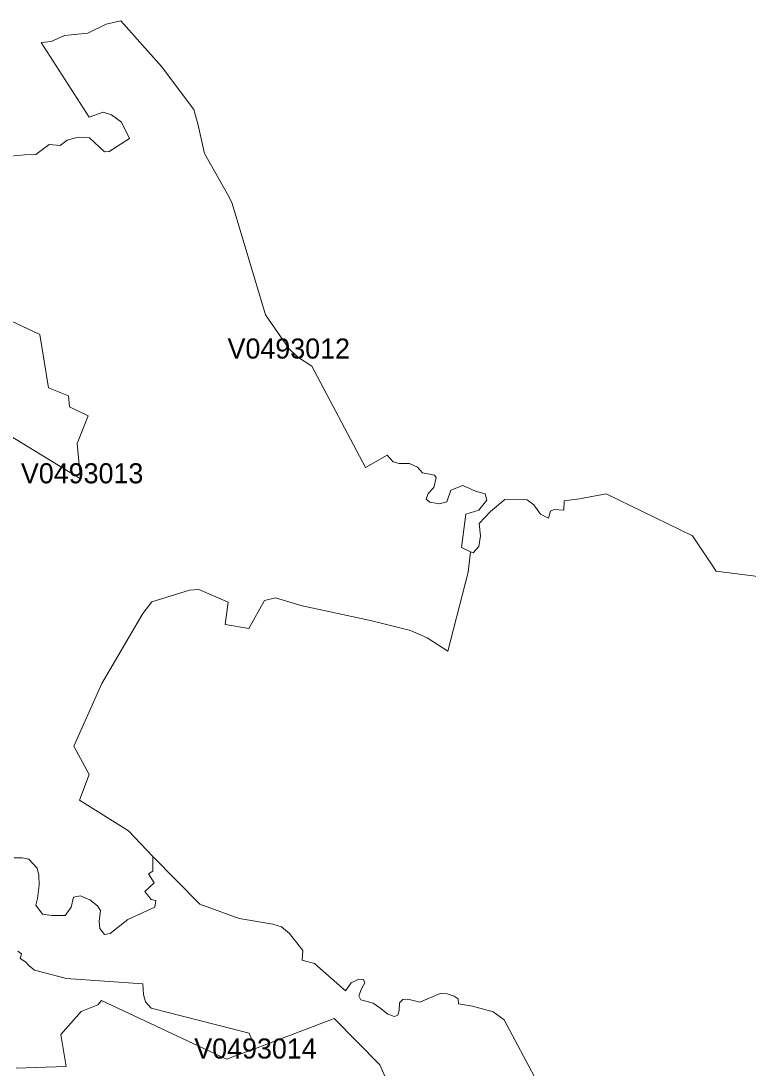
# Model space of a CAD drawing. Extents: x 369010 to 735936, y 6377141 to 6616555.
# Drawn here: x 652435 to 656057, y 6381159 to 6386375 of the extents above; entities that cross this region are included whole.
import ezdxf
from ezdxf.enums import TextEntityAlignment as Align

# ---------------------------------------------------------------- set-up
doc = ezdxf.new("R2010")
doc.units = 0
doc.header["$LTSCALE"] = 40
doc.layers.add('3', color=7, linetype='Continuous', lineweight=13)
doc.layers.add('4', color=7, linetype='Continuous')

msp = doc.modelspace()

# ---------------------------------------------------------------- linework, layer by layer
at = {"layer": '3'}
for points in [[(652382.67, 6385701.02), (652452.68, 6385707.64), (652509.78, 6385709.63), (652574.99, 6385760.6), (652630.76, 6385754.64), (652665.69, 6385781.46), (652719.31, 6385796.02), (652777.07, 6385792.54), (652851.05, 6385722.7), (652874.55, 6385725.35), (652975.34, 6385788.9), (652935.62, 6385870.99), (652885.14, 6385906.91), (652844.26, 6385921.14), (652775.08, 6385895.98), (652536.26, 6386267.38), (652585.91, 6386272.67), (652652.28, 6386302.46), (652768.46, 6386314.54), (652860.15, 6386359.89), (652932.31, 6386375.28), (653135.72, 6386148.71), (653296.42, 6385933.72), (653317.11, 6385856.43), (653348.39, 6385715.09), (653470.04, 6385500.93), (653486.75, 6385465.84), (653653.08, 6384911.73), (653768.94, 6384743.41), (653811.8, 6384702.53), (653884.46, 6384655.53), (654151.75, 6384151.24), (654259.32, 6384212.64), (654289.11, 6384178.55), (654319.24, 6384169.94), (654369.88, 6384170.77), (654410.1, 6384152.73), (654434.59, 6384124.6), (654494.17, 6384113.18), (654502.78, 6384101.26), (654490.86, 6384050.95), (654463.23, 6384020.82), (654453.79, 6383992.69), (654471.17, 6383977.96), (654519.99, 6383970.51), (654555.41, 6383980.11)], [(652698.95, 6382762.17), (652837.48, 6383074.8), (653041.71, 6383422.69), (653087.22, 6383482.11), (653274.58, 6383540.53), (653321.41, 6383542.52), (653466.89, 6383480.29), (653452.49, 6383369.23), (653569.83, 6383348.55), (653647.29, 6383488.73), (653702.73, 6383500.81), (653835.8, 6383462.08), (654176.57, 6383388.27), (654374.51, 6383338.12), (654457.43, 6383302.7), (654561.37, 6383235.34), (654661.66, 6383629.57), (654674.74, 6383731.52), (654629.89, 6383752.71), (654651.4, 6383917.55), (654714.96, 6383937.58), (654756, 6383988.72), (654746.57, 6384020.16), (654699.07, 6384032.91), (654635.18, 6384061.7), (654576.1, 6384037.71), (654555.41, 6383980.11), (654519.99, 6383970.51), (654471.17, 6383977.96), (654453.79, 6383992.69), (654463.23, 6384020.82), (654490.86, 6384050.95), (654502.78, 6384101.26), (654494.17, 6384113.18), (654434.59, 6384124.6), (654410.1, 6384152.73), (654369.88, 6384170.77), (654319.24, 6384169.94), (654289.11, 6384178.55), (654259.32, 6384212.64), (654151.75, 6384151.24), (653884.46, 6384655.53), (653811.8, 6384702.53), (653768.94, 6384743.41), (653653.08, 6384911.73), (653486.75, 6385465.84), (653470.04, 6385500.93), (653348.39, 6385715.09), (653317.11, 6385856.43), (653296.42, 6385933.72), (653135.72, 6386148.71), (652932.31, 6386375.28), (652860.15, 6386359.89), (652768.46, 6386314.54), (652652.28, 6386302.46), (652585.91, 6386272.67), (652536.26, 6386267.38), (652775.08, 6385895.98), (652844.26, 6385921.14), (652885.14, 6385906.91), (652935.62, 6385870.99), (652975.34, 6385788.9), (652874.55, 6385725.35), (652851.05, 6385722.7), (652777.07, 6385792.54), (652719.31, 6385796.02), (652665.69, 6385781.46), (652630.76, 6385754.64), (652574.99, 6385760.6), (652509.78, 6385709.63), (652452.68, 6385707.64), (652382.67, 6385701.02)], [(651939.95, 6384577.08), (652731.72, 6384093.65), (652714.18, 6384269.58), (652770.28, 6384407.94), (652676.11, 6384453.29), (652671.31, 6384508.23), (652572.01, 6384548.45), (652529.15, 6384812.6), (652384.33, 6384881.78)], [(652384.33, 6384881.78), (652529.15, 6384812.6), (652572.01, 6384548.45), (652671.31, 6384508.23), (652676.11, 6384453.29), (652770.28, 6384407.94), (652714.18, 6384269.58), (652731.72, 6384093.65), (651939.95, 6384577.08)], [(654555.41, 6383980.11), (654576.1, 6384037.71), (654635.18, 6384061.7), (654699.07, 6384032.91), (654746.57, 6384020.16), (654756, 6383988.72), (654714.96, 6383937.58), (654651.4, 6383917.55), (654629.89, 6383752.71), (654674.74, 6383731.52), (654687.98, 6383725.23), (654715.45, 6383757.67), (654723.4, 6383810.47), (654716.78, 6383871.37), (654773.05, 6383931.95), (654845.7, 6383991.53), (654955.93, 6383990.04), (654990.19, 6383964.55), (655022.3, 6383917.55), (655062.35, 6383898.19), (655072.61, 6383933.27), (655091.31, 6383942.04), (655138.65, 6383938.4), (655139.97, 6383985.24), (655216.93, 6383995.34), (655349, 6384020.16), (655779.97, 6383809.64), (655897.98, 6383635.2), (656275.16, 6383587.04)], [(656275.16, 6383587.04), (655897.98, 6383635.2), (655779.97, 6383809.64), (655349, 6384020.16), (655216.93, 6383995.34), (655139.97, 6383985.24), (655138.65, 6383938.4), (655091.31, 6383942.04), (655072.61, 6383933.27), (655062.35, 6383898.19), (655022.3, 6383917.55), (654990.19, 6383964.55), (654955.93, 6383990.04), (654845.7, 6383991.53), (654773.05, 6383931.95), (654716.78, 6383871.37), (654723.4, 6383810.47), (654715.45, 6383757.67), (654687.98, 6383725.23), (654674.74, 6383731.52), (654661.66, 6383629.57), (654561.37, 6383235.34), (654457.43, 6383302.7), (654374.51, 6383338.12), (654176.57, 6383388.27), (653835.8, 6383462.08), (653702.73, 6383500.81), (653647.29, 6383488.73), (653569.83, 6383348.55), (653452.49, 6383369.23), (653466.89, 6383480.29), (653321.41, 6383542.52), (653274.58, 6383540.53), (653087.22, 6383482.11), (653041.71, 6383422.69), (652837.48, 6383074.8), (652698.95, 6382762.17), (652774.59, 6382621.32), (652726.43, 6382493.72), (652971.21, 6382340.3), (653092.19, 6382213.69)], [(652401.38, 6382206.73), (652440.77, 6382206.73), (652473.54, 6382200.11), (652516.4, 6382154.27), (652523.68, 6382119.51), (652526, 6382070.86), (652516.57, 6382003.83), (652508.46, 6381970.06), (652541.89, 6381925.21), (652588.06, 6381919.25), (652654.93, 6381919.92), (652685.38, 6381960.46), (652696.8, 6382011.27), (652730.89, 6382017.4), (652778.73, 6381997.21), (652815.63, 6381967.75), (652830.36, 6381944.25), (652824.4, 6381888.64), (652827.05, 6381853.55), (652851.88, 6381824.59), (652880.01, 6381829.22), (652967.23, 6381898.9), (653101.46, 6381960.96), (653106.26, 6381994.39), (653083.42, 6381998.53), (653052.63, 6382037.92), (653097.65, 6382082.44), (653070.84, 6382125.97), (653092.19, 6382140.04), (653092.19, 6382213.69), (652971.21, 6382340.3), (652726.43, 6382493.72), (652774.59, 6382621.32), (652698.95, 6382762.17)], [(653092.19, 6382213.69), (653092.19, 6382140.04), (653070.84, 6382125.97), (653097.65, 6382082.44), (653052.63, 6382037.92), (653083.42, 6381998.53), (653106.26, 6381994.39), (653101.46, 6381960.96), (652967.23, 6381898.9), (652880.01, 6381829.22), (652851.88, 6381824.59), (652827.05, 6381853.55), (652824.4, 6381888.64), (652830.36, 6381944.25), (652815.63, 6381967.75), (652778.73, 6381997.21), (652730.89, 6382017.4), (652696.8, 6382011.27), (652685.38, 6381960.46), (652654.93, 6381919.92), (652588.06, 6381919.25), (652541.89, 6381925.21), (652508.46, 6381970.06), (652516.57, 6382003.83), (652526, 6382070.86), (652523.68, 6382119.51), (652516.4, 6382154.27), (652473.54, 6382200.11), (652440.77, 6382206.73), (652401.38, 6382206.73)], [(654079.59, 6381583.45), (654052.11, 6381544.55), (653897.7, 6381679.27), (653836.46, 6381696.49), (653838.45, 6381745.31), (653772.25, 6381829.39), (653732.86, 6381862.32), (653689.33, 6381876.39), (653521.34, 6381904.52), (653326.71, 6381976.02), (653092.19, 6382213.69)], [(653092.19, 6382213.69), (653326.71, 6381976.02), (653521.34, 6381904.52), (653689.33, 6381876.39), (653732.86, 6381862.32), (653772.25, 6381829.39), (653838.45, 6381745.31), (653836.46, 6381696.49), (653897.7, 6381679.27), (654052.11, 6381544.55), (654079.59, 6381583.45), (654117.65, 6381602.15), (654141.15, 6381599.5), (654147.28, 6381583.78), (654130.56, 6381553.66), (654118.65, 6381518.24), (654127.25, 6381498.21), (654189.48, 6381481.66), (654222.25, 6381459.48), (654262.97, 6381428.04), (654295.9, 6381415.29), (654311.62, 6381422.25), (654319.57, 6381446.24), (654320.23, 6381483.81), (654337.61, 6381500.53), (654362.43, 6381501.85), (654421.19, 6381487.12), (654523.14, 6381530.15), (654557.4, 6381529.33), (654592.15, 6381518.07), (654612.84, 6381504.67), (654614.83, 6381479.84), (654684.67, 6381466.93), (654787.45, 6381438.96), (654841.73, 6381399.41), (655006.57, 6381091.24)], [(652411.47, 6381159.43), (652660.39, 6381166.21), (652633.08, 6381325.76), (652734.54, 6381440.29), (652817.12, 6381474.55), (652835.82, 6381495.9), (653459.28, 6381203.12), (653603.27, 6381256.58), (653571.82, 6381333.54), (653084.08, 6381457.83), (653055.78, 6381488.28), (653045.85, 6381525.19), (653041.21, 6381579.31), (652660.89, 6381604.63), (652623.48, 6381616.05), (652503, 6381646.67), (652475.52, 6381668.02), (652457.48, 6381688.05), (652431.5, 6381704.26), (652438.12, 6381728.92), (652419.09, 6381741.17)], [(652419.09, 6381741.17), (652438.12, 6381728.92), (652431.5, 6381704.26), (652457.48, 6381688.05), (652475.52, 6381668.02), (652503, 6381646.67), (652623.48, 6381616.05), (652660.89, 6381604.63), (653041.21, 6381579.31), (653045.85, 6381525.19), (653055.78, 6381488.28), (653084.08, 6381457.83), (653571.82, 6381333.54), (653603.27, 6381256.58), (653995.68, 6381406.36), (654223.08, 6381175.48), (654377.99, 6380824.61)], [(655006.57, 6381091.24), (654841.73, 6381399.41), (654787.45, 6381438.96), (654684.67, 6381466.93), (654614.83, 6381479.84), (654612.84, 6381504.67), (654592.15, 6381518.07), (654557.4, 6381529.33), (654523.14, 6381530.15), (654421.19, 6381487.12), (654362.43, 6381501.85), (654337.61, 6381500.53), (654320.23, 6381483.81), (654319.57, 6381446.24), (654311.62, 6381422.25), (654295.9, 6381415.29), (654262.97, 6381428.04), (654222.25, 6381459.48), (654189.48, 6381481.66), (654127.25, 6381498.21), (654118.65, 6381518.24), (654130.56, 6381553.66), (654147.28, 6381583.78), (654141.15, 6381599.5), (654117.65, 6381602.15), (654079.59, 6381583.45)], [(654377.99, 6380824.61), (654223.08, 6381175.48), (653995.68, 6381406.36), (653603.27, 6381256.58), (653459.28, 6381203.12), (652835.82, 6381495.9), (652817.12, 6381474.55), (652734.54, 6381440.29), (652633.08, 6381325.76), (652660.39, 6381166.21), (652411.47, 6381159.43)]]:
    msp.add_lwpolyline(points, dxfattribs=at)

# ---------------------------------------------------------------- texts
at = {"layer": '4'}
for s, p in [('V0493012', (653768.94, 6384693.41)), ('V0493013', (652739.66, 6384071.93)), ('V0493014', (653603.27, 6381206.58))]:
    msp.add_text(s, height=100, dxfattribs=at).set_placement(p, align=Align.CENTER)

doc.saveas('drawing.dxf')
